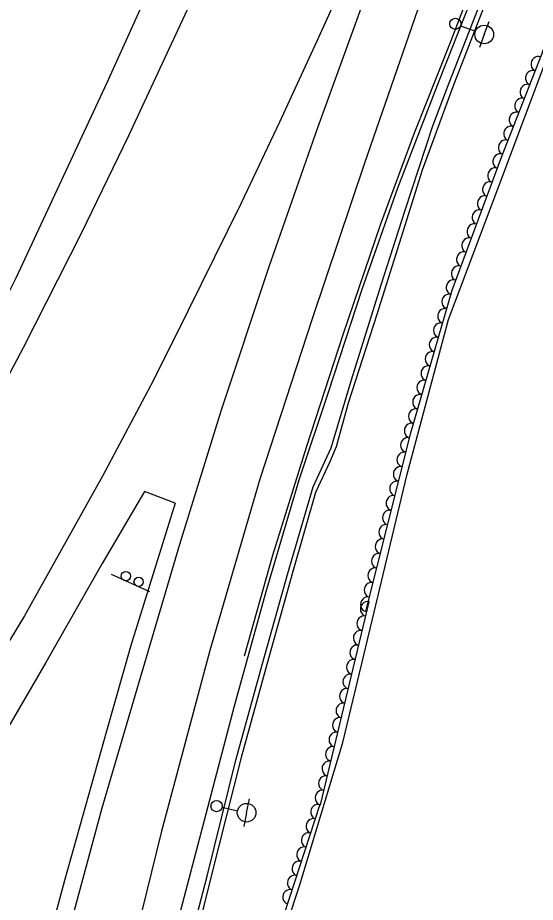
# Model space of a CAD drawing. Extents: x 1722896 to 1754269, y 648279 to 666297.
# Drawn here: x 1725848 to 1725986.7, y 665185.5 to 665422.5 of the extents above; entities that cross this region are included whole.
import ezdxf

# ---------------------------------------------------------------- set-up
doc = ezdxf.new("R2010")
doc.units = 0
for name, color, linetype in [('DESIGN - PUBLIC HEARING - Shapes', 7, 'Continuous'), ('DESIGN - SCRATCH - User 1', 7, 'Continuous'), ('SURVEY - CENTERLINE - Preliminary', 7, 'Continuous'), ('SURVEY - CENTERLINE - Preliminary Text', 7, 'Continuous'), ('SURVEY - DTM - Breaklines', 7, 'Continuous'), ('SURVEY - VEGETATION - Features with Text', 7, 'Continuous')]:
    doc.layers.add(name, color=color, linetype=linetype)

msp = doc.modelspace()

# ---------------------------------------------------------------- linework, layer by layer
at = {"layer": 'DESIGN - PUBLIC HEARING - Shapes'}
msp.add_line((1725883.4, 665268.67), (1725873.19, 665273.28), dxfattribs=at)
for centre in [(1725877.01, 665272.9), (1725880.42, 665271.36)]:
    msp.add_circle(centre, 1.25, dxfattribs=at)
at = {"layer": 'DESIGN - SCRATCH - User 1'}
for points in [[(1726012.44, 665537.33), (1726002.38, 665511.12), (1725992.44, 665486.79), (1725983.29, 665463.08), (1725972.66, 665435.58), (1725960.82, 665405.5), (1725949.79, 665376.77), (1725940.2, 665349.64), (1725931.18, 665322.12), (1725923.35, 665298.61), (1725914.47, 665268.65), (1725906.02, 665238.03), (1725898, 665207.41), (1725890.33, 665178.21), (1725881.8, 665143.8), (1725874.04, 665109.07), (1725866.96, 665078.91), (1725860.32, 665046.15), (1725854.02, 665013.34), (1725848.65, 664982.48), (1725843.84, 664953.56), (1725838.72, 664919.23), (1725833.98, 664888.57), (1725827.92, 664848.71)], [(1726011.41, 665537.98), (1726007.52, 665527.33), (1725999.96, 665507.26), (1725992.56, 665489.93), (1725983.13, 665465.51), (1725973.27, 665440.31), (1725963.63, 665415.13), (1725954.21, 665391.53), (1725945.23, 665367.2), (1725935.1, 665337.51), (1725925.26, 665307.38), (1725916.28, 665278.41), (1725908.67, 665251.41)], [(1726016.04, 665536.36), (1726006.83, 665512.48), (1725997.19, 665487.88), (1725988.8, 665466.2), (1725978.8, 665440.55), (1725964.81, 665404.67), (1725956.39, 665381.61), (1725951.68, 665366.77), (1725944.19, 665342.94), (1725936.5, 665319.23), (1725933.35, 665307.55), (1725931.65, 665303.51), (1725927.81, 665295.29), (1725921.72, 665274.11), (1725914.74, 665249.23), (1725907.9, 665224.3), (1725899.94, 665192.87), (1725891.39, 665158.24)], [(1725892.22, 665167.55), (1725898.74, 665192.52), (1725906.41, 665223.6), (1725913.51, 665249.12), (1725920.32, 665273.33), (1725927.21, 665296.78), (1725931.97, 665307.23), (1725937.31, 665325.21), (1725945.45, 665351.15), (1725951.71, 665370.69), (1725959.25, 665393.47), (1725963.59, 665405.07), (1725972.05, 665426.76), (1725979.83, 665446.68), (1725988.33, 665469.08), (1726004.98, 665511.34), (1726013.98, 665534.84), (1726014.59, 665536.82), (1726016.04, 665536.36)]]:
    msp.add_lwpolyline(points, dxfattribs=at)
at = {"layer": 'SURVEY - CENTERLINE - Preliminary'}
msp.add_lwpolyline([(1725910.79, 665151.49), (1725923.5, 665189.92), (1725935.11, 665228.31), (1725942.95, 665260.99), (1725952.32, 665300.21), (1725963.4, 665341.59), (1725976.91, 665377.35), (1725990.95, 665414.66)], dxfattribs=at)
at = {"layer": 'SURVEY - CENTERLINE - Preliminary Text'}
for points in [[(1725940.46, 665564.73), (1725926.34, 665528.35), (1725913.8, 665498.16), (1725894.31, 665454.63), (1725871.88, 665405.06), (1725847.48, 665352.74), (1725831.16, 665320.24), (1725798.48, 665263.38), (1725773.12, 665222.85), (1725761.45, 665205.83), (1725737.78, 665172.96), (1725708.53, 665135.59), (1725685.68, 665109.38)], [(1725986.12, 665547.91), (1725980.47, 665533.74), (1725973.77, 665515.81), (1725958.73, 665476.09), (1725942.07, 665430.96), (1725928.32, 665393), (1725915.21, 665355.46), (1725902.51, 665317.35), (1725891.38, 665281.39), (1725880.34, 665244.17), (1725870.53, 665210.71), (1725858.34, 665165.44), (1725846.29, 665118.97), (1725835.99, 665076.69), (1725827.56, 665038.12), (1725818.64, 664994.8), (1725810, 664947.78), (1725801.9, 664902.98), (1725794.09, 664850.95)], [(1725998.71, 665543.36), (1725984.04, 665505.2), (1725970.9, 665468.78), (1725955.15, 665424.53), (1725940.93, 665383.54), (1725926.92, 665341.85), (1725912.88, 665298.87), (1725899.51, 665252.94), (1725886.48, 665204.23), (1725876.06, 665162.07), (1725869.79, 665135.83), (1725859.22, 665088.82), (1725849.04, 665041.56), (1725843.45, 665012.1), (1725837.66, 664979.41), (1725830.68, 664936.62), (1725824.54, 664897.87), (1725817.95, 664853.26)], [(1725980.47, 665533.74), (1725973.84, 665519.84), (1725959.99, 665487.98), (1725943.56, 665450.34), (1725928.18, 665416.19), (1725918.11, 665394.46), (1725907.78, 665372.58), (1725893.59, 665343.87), (1725884.36, 665325.37), (1725870.73, 665299.67), (1725849.82, 665262.22), (1725828.79, 665227.65), (1725809.49, 665198.04), (1725788.56, 665167.62), (1725769.67, 665142.06), (1725747.22, 665113.33), (1725723.66, 665084.93), (1725703.5, 665062.06), (1725681.13, 665038.04), (1725655.14, 665011.45)], [(1725914.44, 665471.86), (1725906.26, 665453.5), (1725893.92, 665425.76), (1725877.72, 665390.84), (1725865.04, 665364.67), (1725849.52, 665334), (1725838.53, 665313.41), (1725824.11, 665287.5), (1725811.89, 665266.94), (1725799.3, 665245.6), (1725781.69, 665218.24), (1725768.19, 665198.21), (1725743.17, 665163.78), (1725728.71, 665144.97), (1725710.19, 665121.99), (1725689.91, 665098.25), (1725676.72, 665083.28)], [(1725890.23, 665292.4), (1725881.97, 665295.57), (1725870.68, 665276.25), (1725855.6, 665249.77), (1725840.14, 665223.32), (1725828.37, 665205.51), (1725807.9, 665175.22), (1725789.73, 665149.92), (1725767.15, 665120.18), (1725748.47, 665096.51), (1725729.35, 665073.72), (1725708.41, 665049.99), (1725690.02, 665030.74), (1725667.79, 665008.05), (1725649.97, 664989.97)], [(1725890.23, 665292.4), (1725878.34, 665254.31), (1725871.83, 665231.32), (1725860.52, 665191.36), (1725848.21, 665145.39), (1725835.4, 665094.29), (1725827.75, 665061.46), (1725819.28, 665021.27), (1725812.28, 664984.65), (1725806.96, 664958.51), (1725800.13, 664916.69), (1725794.82, 664882.93)]]:
    msp.add_lwpolyline(points, dxfattribs=at)
at = {"layer": 'SURVEY - DTM - Breaklines'}
for p, q in [((1725972.99, 665417.97), (1725974.29, 665421.49)), ((1725966.66, 665420.31), (1725970.64, 665418.84)), ((1725972.99, 665417.97), (1725971.69, 665414.46)), ((1725909.34, 665209.52), (1725910.14, 665213.19)), ((1725902.75, 665210.96), (1725906.9, 665210.05)), ((1725909.34, 665209.52), (1725908.55, 665205.86))]:
    msp.add_line(p, q, dxfattribs=at)
for centre, radius in [((1725965.25, 665420.83), 1.5), ((1725972.99, 665417.97), 2.5), ((1725901.28, 665211.27), 1.5), ((1725909.34, 665209.52), 2.5)]:
    msp.add_circle(centre, radius, dxfattribs=at)
at = {"layer": 'SURVEY - VEGETATION - Features with Text'}
for points in [[(1725941.28, 665263.39), (1725953.3, 665311.26), (1725964.41, 665349.48), (1725977.61, 665385.1), (1725988.4, 665412.67), (1725994.19, 665429.41), (1725993.54, 665440.64), (1726001.1, 665460.44), (1726017.97, 665498.03), (1726031.7, 665523.45), (1726035.73, 665529.71), (1726034.74, 665543.04), (1726024.89, 665546.49), (1726024.28, 665559.4)], [(1725929.11, 665211.6), (1725942.14, 665265.97)], [(1725848.71, 664866.31), (1725854.84, 664888.96), (1725868.02, 664901.79), (1725886.81, 664924.81), (1725894.11, 664944.45), (1725894.28, 664962.96), (1725898.03, 664982.95), (1725896.79, 664995.94), (1725893.76, 665012.16), (1725897.88, 665024.91), (1725890.39, 665049.07), (1725893.44, 665079.1), (1725901.54, 665122.09), (1725910.55, 665155.93), (1725919.36, 665182.25), (1725929.08, 665211.81)]]:
    msp.add_lwpolyline(points, dxfattribs=at)
for centre, major_axis in [((1725987.4, 665410.1), (0.73, 1.86)), ((1725985.94, 665406.38), (0.73, 1.86)), ((1725984.48, 665402.65), (0.73, 1.86)), ((1725983.02, 665398.93), (0.73, 1.86)), ((1725981.57, 665395.2), (0.73, 1.86)), ((1725980.11, 665391.48), (0.73, 1.86)), ((1725978.65, 665387.75), (0.73, 1.86)), ((1725977.21, 665384.02), (0.7, 1.88)), ((1725975.82, 665380.27), (0.7, 1.88)), ((1725974.43, 665376.52), (0.7, 1.88)), ((1725973.04, 665372.77), (0.7, 1.88)), ((1725971.65, 665369.02), (0.7, 1.88)), ((1725970.26, 665365.27), (0.7, 1.88)), ((1725968.87, 665361.52), (0.7, 1.88)), ((1725967.48, 665357.77), (0.7, 1.88)), ((1725966.09, 665354.02), (0.7, 1.88)), ((1725964.7, 665350.27), (0.7, 1.88)), ((1725963.52, 665346.44), (0.56, 1.92)), ((1725962.41, 665342.6), (0.56, 1.92)), ((1725961.29, 665338.76), (0.56, 1.92)), ((1725960.17, 665334.92), (0.56, 1.92)), ((1725959.06, 665331.08), (0.56, 1.92)), ((1725957.94, 665327.24), (0.56, 1.92)), ((1725956.83, 665323.4), (0.56, 1.92)), ((1725955.71, 665319.56), (0.56, 1.92)), ((1725954.59, 665315.72), (0.56, 1.92)), ((1725953.48, 665311.88), (0.56, 1.92)), ((1725952.48, 665308), (0.49, 1.94)), ((1725951.5, 665304.12), (0.49, 1.94)), ((1725950.53, 665300.24), (0.49, 1.94)), ((1725949.56, 665296.36), (0.49, 1.94)), ((1725948.58, 665292.48), (0.49, 1.94)), ((1725947.61, 665288.6), (0.49, 1.94)), ((1725946.63, 665284.72), (0.49, 1.94)), ((1725945.66, 665280.85), (0.49, 1.94)), ((1725944.69, 665276.97), (0.49, 1.94)), ((1725943.71, 665273.09), (0.49, 1.94)), ((1725942.74, 665269.21), (0.49, 1.94)), ((1725941.76, 665265.33), (0.49, 1.94)), ((1725941.7, 665264.12), (0.47, 1.94)), ((1725940.76, 665260.23), (0.47, 1.94)), ((1725939.83, 665256.34), (0.47, 1.94)), ((1725938.9, 665252.45), (0.47, 1.94)), ((1725937.97, 665248.56), (0.47, 1.94)), ((1725937.04, 665244.67), (0.47, 1.94)), ((1725936.1, 665240.78), (0.47, 1.94)), ((1725935.17, 665236.89), (0.47, 1.94)), ((1725934.24, 665233), (0.47, 1.94)), ((1725933.31, 665229.11), (0.47, 1.94)), ((1725932.38, 665225.22), (0.47, 1.94)), ((1725931.44, 665221.33), (0.47, 1.94)), ((1725930.51, 665217.44), (0.47, 1.94)), ((1725929.58, 665213.55), (0.47, 1.94)), ((1725928.41, 665209.76), (0.62, 1.9)), ((1725927.16, 665205.96), (0.62, 1.9)), ((1725925.91, 665202.16), (0.62, 1.9)), ((1725924.66, 665198.36), (0.62, 1.9)), ((1725923.41, 665194.56), (0.62, 1.9)), ((1725922.16, 665190.76), (0.62, 1.9)), ((1725920.91, 665186.96), (0.62, 1.9))]:
    msp.add_ellipse(centre, major_axis=major_axis, ratio=0.940188, start_param=0, end_param=3.141593, dxfattribs=at)

doc.saveas('drawing.dxf')
